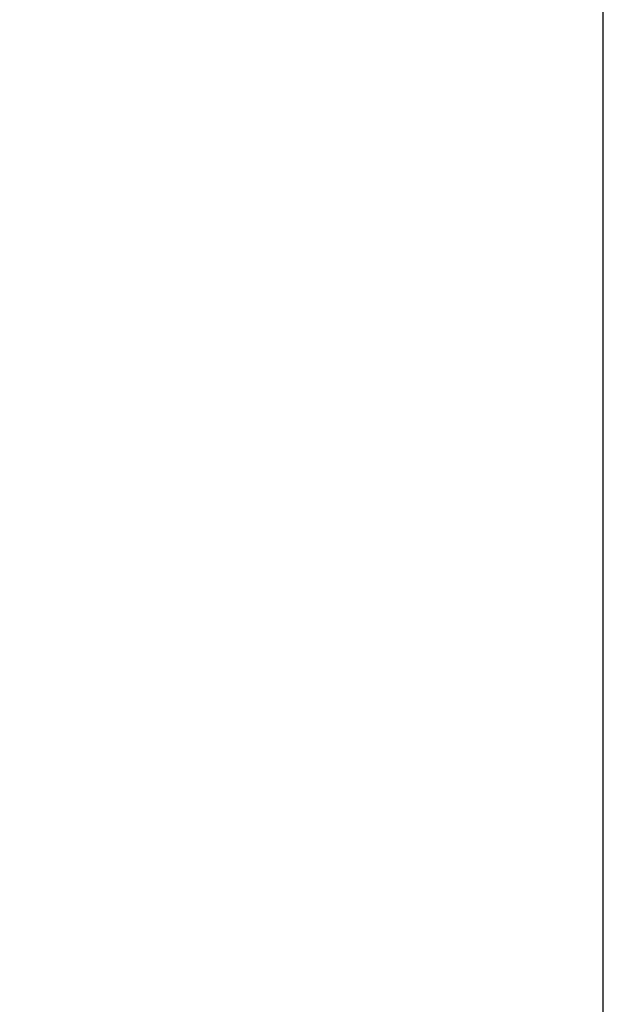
# Model space of a CAD drawing. Extents: x -383 to 1849, y -1185 to -529.
# Tile 616 of 656: x 428 to 436, y -929 to -915. Entities that reach past the tile are written whole.
import ezdxf

# ---------------------------------------------------------------- set-up
doc = ezdxf.new("R2010")
doc.units = 0
doc.layers.add('PREDEFINITO', color=7, linetype='CONTINUOUS')

msp = doc.modelspace()

# ---------------------------------------------------------------- linework, layer by layer
at = {"layer": 'PREDEFINITO'}
msp.add_line((436.356, -1016.516, 663.883), (436.356, -807.082, 663.883), dxfattribs=at)
at = {"layer": 'PREDEFINITO', "extrusion": (-0.016833, 0.307513, -0.951395)}
msp.add_arc((-360.475, -721.565, -863.801), 14.979, 55.839, 295.273, dxfattribs=at)
at = {"layer": 'PREDEFINITO', "extrusion": (-0.016807, 0.326121, -0.945179)}
msp.add_arc((-363.491, -703.348, -879.141), 14.974, 51.6841, 297.6499, dxfattribs=at)
at = {"layer": 'PREDEFINITO', "extrusion": (0.033705, -0.179692, -0.983145)}
msp.add_arc((234.092, 1075.208, -365.967), 14.856, 330.63, 58.3738, dxfattribs=at)
at = {"layer": 'PREDEFINITO', "extrusion": (0.038406, -0.198978, -0.979251)}
msp.add_arc((228.967, 1083.646, -342.175), 14.786, 335.2946, 55.2916, dxfattribs=at)
at = {"layer": 'PREDEFINITO', "extrusion": (0.042775, -0.218147, -0.974978)}
msp.add_arc((226.135, 1091.022, -318.423), 14.702, 339.9071, 52.1737, dxfattribs=at)
at = {"layer": 'PREDEFINITO', "extrusion": (0.04735, -0.237223, -0.970301)}
msp.add_arc((222.881, 1098.026, -294.443), 14.606, 344.5125, 49.0135, dxfattribs=at)
at = {"layer": 'PREDEFINITO', "extrusion": (0.052053, -0.256262, -0.965205)}
msp.add_arc((219.628, 1104.58, -270.212), 14.496, 349.0891, 45.7696, dxfattribs=at)
at = {"layer": 'PREDEFINITO', "extrusion": (0.05652, -0.27513, -0.959744)}
msp.add_arc((217.55, 1110.338, -246.038), 14.381, 353.714, 42.4881, dxfattribs=at)

doc.saveas('drawing.dxf')
